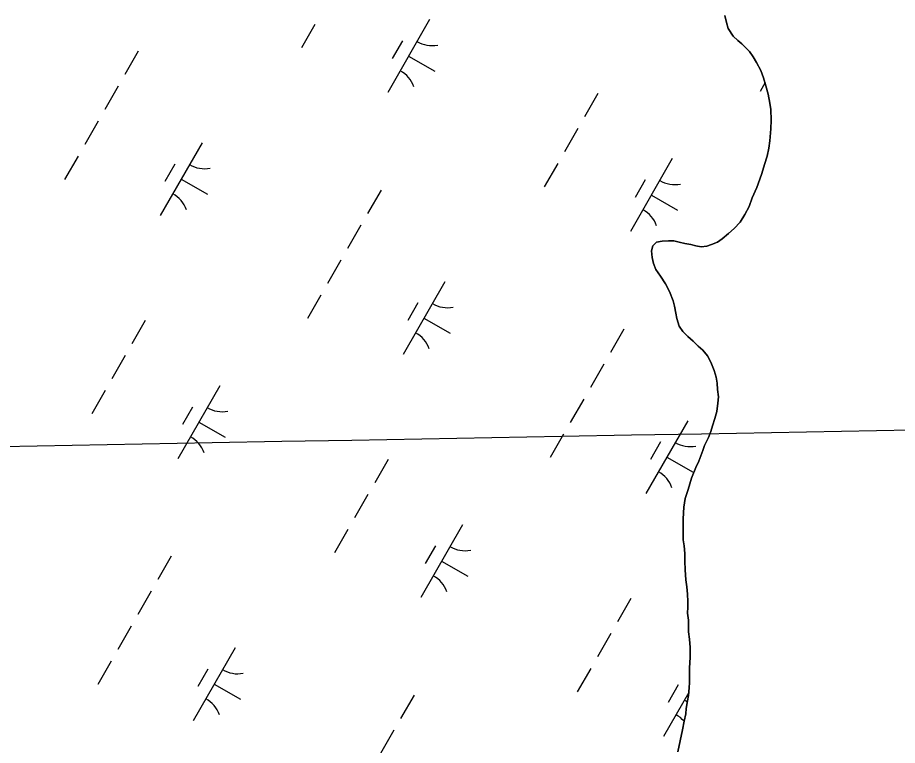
# Model space of a CAD drawing. Extents: x 3930721 to 3950824, y 220441 to 242861.
# Drawn here: x 3943842 to 3944366, y 230096 to 230529 of the extents above; entities that cross this region are included whole.
import ezdxf

# ---------------------------------------------------------------- set-up
doc = ezdxf.new("R2010")
doc.units = 0
for name, color, linetype in [('V-GRID-MAJR', 7, 'Continuous'), ('V-TOPO-SHOR', 7, 'Continuous'), ('V-WETL-SWMP', 7, 'Continuous')]:
    doc.layers.add(name, color=color, linetype=linetype)

msp = doc.modelspace()

# ---------------------------------------------------------------- linework, layer by layer
at = {"layer": 'V-GRID-MAJR'}
msp.add_spline([(3935736.57, 230127.92), (3940756.95, 230218.14), (3946078.33, 230314.51), (3946614.64, 230324.26)], degree=3, dxfattribs=at)
at = {"layer": 'V-TOPO-SHOR'}
for points in [[(3944268.55, 230403.36), (3944271.98, 230407.12), (3944274.86, 230411.68), (3944277.48, 230416.5), (3944279.29, 230421.58), (3944281.89, 230427.73), (3944283.7, 230432.81), (3944285, 230436.02), (3944286.54, 230441.36), (3944288.09, 230446.43), (3944289.11, 230451.24), (3944289.6, 230455.51), (3944290.32, 230462.7), (3944290.54, 230467.77), (3944290.21, 230474.15), (3944289.64, 230477.88), (3944288.78, 230483.19), (3944287.4, 230488.24), (3944286.02, 230493.02), (3944284.38, 230497.26), (3944281.67, 230502.03), (3944279.77, 230505.47), (3944277.61, 230508.65), (3944275.19, 230511.02), (3944273.04, 230513.13), (3944270.62, 230515.23), (3944267.93, 230517.87), (3944264.95, 230522.37), (3944263.85, 230525.82), (3944263.01, 230530.07)], [(3944234.95, 230091.96), (3944236.48, 230098.64), (3944237.75, 230105.04), (3944238.76, 230110.38), (3944239.79, 230114.65), (3944240.02, 230117.85), (3944240.77, 230122.38), (3944241.27, 230125.58), (3944241.76, 230130.12), (3944241.99, 230133.32), (3944241.95, 230137.84), (3944241.9, 230142.1), (3944242.37, 230148.23), (3944242.31, 230154.09), (3944242, 230159.15), (3944241.42, 230163.4), (3944241.39, 230166.87), (3944241.35, 230170.33), (3944240.78, 230174.58), (3944241.01, 230178.05), (3944240.97, 230181.51), (3944240.66, 230185.77), (3944240.35, 230190.29), (3944239.78, 230194.28), (3944239.45, 230200.4), (3944239.13, 230205.46), (3944239.08, 230209.99), (3944238.77, 230214.51), (3944238.2, 230218.23), (3944238.17, 230221.96), (3944238.13, 230225.42), (3944238.08, 230230.48), (3944238.31, 230234.21), (3944238.54, 230237.68), (3944239.29, 230242.74), (3944241.1, 230248.09), (3944243.16, 230254.77), (3944245.76, 230261.18), (3944247.58, 230264.93), (3944249.92, 230271.35), (3944250.95, 230274.29), (3944253.3, 230279.1), (3944254.6, 230282.58), (3944255.63, 230286.05), (3944256.92, 230290.33), (3944258.2, 230294.6), (3944258.69, 230299.4), (3944259.18, 230303.13), (3944258.6, 230307.65), (3944258.3, 230311.38), (3944257.73, 230314.83), (3944256.63, 230318.82), (3944254.71, 230323.86), (3944252.54, 230327.57), (3944249.85, 230331), (3944247.16, 230333.37), (3944244.2, 230336.27), (3944240.97, 230339.17), (3944238.01, 230342.07), (3944235.85, 230345.24), (3944234.48, 230349.75), (3944233.91, 230352.94), (3944233.07, 230357.2), (3944232.24, 230360.38), (3944230.05, 230365.95), (3944227.61, 230370.46), (3944224.63, 230374.95), (3944221.93, 230378.92), (3944220.56, 230382.64), (3944219.73, 230386.09), (3944219.42, 230390.08), (3944220.19, 230393.02), (3944222.3, 230395.17), (3944225.75, 230395.74), (3944229.48, 230396.04), (3944232.68, 230396.07), (3944235.88, 230395.31), (3944239.08, 230394.54), (3944242.82, 230393.78), (3944245.76, 230393.01), (3944248.96, 230392.51), (3944252.15, 230392.81), (3944255.07, 230393.9), (3944258.52, 230395.27), (3944261.43, 230397.16), (3944265.12, 230400.4), (3944268.55, 230403.36)]]:
    msp.add_lwpolyline(points, dxfattribs=at)
at = {"layer": 'V-WETL-SWMP'}
for p, q in [((3944263.01, 230530.07), (3944263.85, 230525.82)), ((3944019.24, 230524.78), (3944011.29, 230510.9)), ((3944087.36, 230527.6), (3944062.51, 230484.21)), ((3944263.85, 230525.82), (3944264.95, 230522.37)), ((3944264.95, 230522.37), (3944267.93, 230517.87)), ((3944071.22, 230514.94), (3944065.26, 230504.53)), ((3944267.93, 230517.87), (3944270.62, 230515.23)), ((3944270.62, 230515.23), (3944273.04, 230513.13)), ((3943914.2, 230508.88), (3943906.25, 230495)), ((3944273.04, 230513.13), (3944275.19, 230511.02)), ((3944275.19, 230511.02), (3944277.61, 230508.65)), ((3944277.61, 230508.65), (3944279.77, 230505.47)), ((3944074.94, 230505.9), (3944090.56, 230496.96)), ((3944279.77, 230505.47), (3944281.67, 230502.03)), ((3944281.67, 230502.03), (3944284.38, 230497.26)), ((3944284.38, 230497.26), (3944286.02, 230493.02)), ((3944286.02, 230493.02), (3944287.4, 230488.24)), ((3943902.27, 230488.06), (3943894.32, 230474.17)), ((3944286.85, 230490.16), (3944283.87, 230484.96)), ((3944287.4, 230488.24), (3944288.78, 230483.19)), ((3944187.44, 230483.77), (3944179.49, 230469.89)), ((3944288.78, 230483.19), (3944289.64, 230477.88)), ((3944289.64, 230477.88), (3944290.21, 230474.15)), ((3944290.21, 230474.15), (3944290.54, 230467.77)), ((3943890.34, 230467.23), (3943882.39, 230453.35)), ((3944290.54, 230467.77), (3944290.32, 230462.7)), ((3944175.51, 230462.94), (3944167.56, 230449.06)), ((3944290.32, 230462.7), (3944289.6, 230455.51)), ((3943952.17, 230454.38), (3943927.32, 230411)), ((3944289.11, 230451.24), (3944288.09, 230446.43)), ((3944289.6, 230455.51), (3944289.11, 230451.24)), ((3943878.42, 230446.41), (3943870.46, 230432.52)), ((3944288.09, 230446.43), (3944286.54, 230441.36)), ((3943936.03, 230441.73), (3943930.07, 230431.32)), ((3944163.58, 230442.12), (3944155.63, 230428.23)), ((3944231.7, 230444.93), (3944206.86, 230401.54)), ((3944286.54, 230441.36), (3944285, 230436.02)), ((3944285, 230436.02), (3944283.7, 230432.81)), ((3943939.75, 230432.69), (3943955.36, 230423.75)), ((3944215.57, 230432.28), (3944209.6, 230421.86)), ((3944283.7, 230432.81), (3944281.89, 230427.73)), ((3944058.54, 230426.22), (3944050.59, 230412.33)), ((3944281.89, 230427.73), (3944279.29, 230421.58)), ((3944219.28, 230423.24), (3944234.9, 230414.29)), ((3944279.29, 230421.58), (3944277.48, 230416.5)), ((3944277.48, 230416.5), (3944274.86, 230411.68)), ((3944274.86, 230411.68), (3944271.98, 230407.12)), ((3944046.61, 230405.39), (3944038.66, 230391.51)), ((3944271.98, 230407.12), (3944268.55, 230403.36)), ((3944265.12, 230400.4), (3944261.43, 230397.16)), ((3944268.55, 230403.36), (3944265.12, 230400.4)), ((3944222.3, 230395.17), (3944220.19, 230393.02)), ((3944225.75, 230395.74), (3944222.3, 230395.17)), ((3944229.48, 230396.04), (3944225.75, 230395.74)), ((3944232.68, 230396.07), (3944229.48, 230396.04)), ((3944235.88, 230395.31), (3944232.68, 230396.07)), ((3944239.08, 230394.54), (3944235.88, 230395.31)), ((3944242.82, 230393.78), (3944239.08, 230394.54)), ((3944245.75, 230393.01), (3944242.82, 230393.78)), ((3944255.07, 230393.9), (3944252.15, 230392.81)), ((3944258.52, 230395.27), (3944255.07, 230393.9)), ((3944261.43, 230397.16), (3944258.52, 230395.27)), ((3944220.19, 230393.02), (3944219.42, 230390.08)), ((3944219.42, 230390.08), (3944219.73, 230386.09)), ((3944248.96, 230392.51), (3944245.75, 230393.01)), ((3944252.15, 230392.81), (3944248.96, 230392.51)), ((3944034.68, 230384.57), (3944026.73, 230370.68)), ((3944219.73, 230386.09), (3944220.56, 230382.64)), ((3944220.56, 230382.64), (3944221.93, 230378.92)), ((3944221.93, 230378.92), (3944224.63, 230374.95)), ((3944224.63, 230374.95), (3944227.61, 230370.46)), ((3944096.51, 230371.72), (3944071.66, 230328.33)), ((3944227.61, 230370.46), (3944230.05, 230365.95)), ((3944022.76, 230363.74), (3944014.81, 230349.86)), ((3944230.05, 230365.95), (3944232.24, 230360.38)), ((3944080.37, 230359.07), (3944074.41, 230348.65)), ((3944232.24, 230360.38), (3944233.07, 230357.2)), ((3944233.07, 230357.2), (3944233.91, 230352.94)), ((3944233.91, 230352.94), (3944234.48, 230349.75)), ((3943918.38, 230348.67), (3943910.42, 230334.78)), ((3944084.09, 230350.02), (3944099.71, 230341.08)), ((3944234.48, 230349.75), (3944235.85, 230345.24)), ((3944202.88, 230343.55), (3944194.93, 230329.67)), ((3944235.85, 230345.24), (3944238.02, 230342.07)), ((3944238.02, 230342.07), (3944240.97, 230339.17)), ((3944240.97, 230339.17), (3944244.2, 230336.27)), ((3944244.2, 230336.27), (3944247.16, 230333.37)), ((3944247.16, 230333.37), (3944249.85, 230331)), ((3944249.85, 230331), (3944252.54, 230327.57)), ((3943906.45, 230327.84), (3943898.5, 230313.96)), ((3944252.54, 230327.57), (3944254.71, 230323.86)), ((3944190.95, 230322.73), (3944183, 230308.84)), ((3944254.71, 230323.86), (3944256.63, 230318.82)), ((3944256.63, 230318.82), (3944257.73, 230314.83)), ((3944257.73, 230314.83), (3944258.3, 230311.38)), ((3943962.64, 230309.83), (3943937.79, 230266.44)), ((3944258.3, 230311.38), (3944258.6, 230307.65)), ((3943894.52, 230307.01), (3943886.57, 230293.13)), ((3944258.6, 230307.65), (3944259.18, 230303.13)), ((3944179.03, 230301.9), (3944171.07, 230288.02)), ((3944258.69, 230299.4), (3944258.2, 230294.6)), ((3944259.18, 230303.13), (3944258.69, 230299.4)), ((3943946.51, 230297.17), (3943940.54, 230286.76)), ((3944258.2, 230294.6), (3944256.92, 230290.33)), ((3944240.85, 230289.05), (3944216, 230245.66)), ((3944256.92, 230290.33), (3944255.63, 230286.05)), ((3943950.22, 230288.13), (3943965.84, 230279.19)), ((3944255.63, 230286.05), (3944254.6, 230282.58)), ((3944167.1, 230281.07), (3944159.15, 230267.19)), ((3944253.3, 230279.1), (3944250.95, 230274.29)), ((3944254.6, 230282.58), (3944253.3, 230279.1)), ((3944224.71, 230276.4), (3944218.75, 230265.99)), ((3944250.95, 230274.29), (3944249.92, 230271.35)), ((3944249.92, 230271.35), (3944247.58, 230264.93)), ((3944062.72, 230266), (3944054.77, 230252.12)), ((3944228.43, 230267.36), (3944244.05, 230258.41)), ((3944247.58, 230264.93), (3944245.76, 230261.18)), ((3944245.76, 230261.18), (3944243.16, 230254.77)), ((3944243.16, 230254.77), (3944241.1, 230248.09)), ((3944241.1, 230248.09), (3944239.29, 230242.74)), ((3944050.79, 230245.17), (3944042.84, 230231.29)), ((3944239.29, 230242.74), (3944238.54, 230237.68)), ((3944238.54, 230237.68), (3944238.31, 230234.21)), ((3944238.31, 230234.21), (3944238.08, 230230.48)), ((3944106.99, 230227.16), (3944082.14, 230183.77)), ((3944238.08, 230230.48), (3944238.13, 230225.42)), ((3944038.86, 230224.35), (3944030.91, 230210.46)), ((3944238.13, 230225.42), (3944238.17, 230221.96)), ((3944238.17, 230221.96), (3944238.2, 230218.23)), ((3944238.2, 230218.23), (3944238.77, 230214.51)), ((3944090.85, 230214.51), (3944084.88, 230204.1)), ((3944238.77, 230214.51), (3944239.09, 230209.99)), ((3943933.82, 230208.45), (3943925.87, 230194.57)), ((3944094.56, 230205.47), (3944110.18, 230196.52)), ((3944239.09, 230209.99), (3944239.13, 230205.46)), ((3944239.13, 230205.46), (3944239.45, 230200.4)), ((3944239.45, 230200.4), (3944239.78, 230194.28)), ((3944239.78, 230194.28), (3944240.35, 230190.29)), ((3944240.35, 230190.29), (3944240.66, 230185.77)), ((3943921.89, 230187.62), (3943913.94, 230173.74)), ((3944240.66, 230185.77), (3944240.97, 230181.51)), ((3944207.06, 230183.34), (3944199.11, 230169.45)), ((3944240.97, 230181.51), (3944241.01, 230178.05)), ((3944241.01, 230178.05), (3944240.78, 230174.58)), ((3944240.78, 230174.58), (3944241.35, 230170.33)), ((3944241.35, 230170.33), (3944241.39, 230166.87)), ((3943909.97, 230166.8), (3943902.01, 230152.91)), ((3944241.39, 230166.87), (3944241.42, 230163.4)), ((3944241.42, 230163.4), (3944242, 230159.15)), ((3944195.13, 230162.51), (3944187.18, 230148.62)), ((3944242, 230159.15), (3944242.31, 230154.09)), ((3943971.79, 230153.95), (3943946.94, 230110.56)), ((3944242.31, 230154.09), (3944242.37, 230148.23)), ((3944242.37, 230148.23), (3944241.9, 230142.1)), ((3943898.04, 230145.97), (3943890.09, 230132.09)), ((3944241.9, 230142.1), (3944241.95, 230137.84)), ((3943955.65, 230141.3), (3943949.69, 230130.88)), ((3944183.2, 230141.68), (3944175.25, 230127.8)), ((3944241.95, 230137.84), (3944241.99, 230133.32)), ((3943959.37, 230132.26), (3943974.99, 230123.31)), ((3944235.19, 230131.84), (3944229.23, 230121.43)), ((3944241.99, 230133.32), (3944241.76, 230130.12)), ((3944241.45, 230127.25), (3944226.48, 230101.11)), ((3944241.76, 230130.12), (3944241.27, 230125.59)), ((3944078.16, 230125.78), (3944070.21, 230111.9)), ((3944238.9, 230122.8), (3944240.67, 230121.79)), ((3944240.77, 230122.39), (3944240.02, 230117.85)), ((3944241.27, 230125.59), (3944240.77, 230122.39)), ((3944240.02, 230117.85), (3944239.79, 230114.65)), ((3944239.79, 230114.65), (3944238.76, 230110.38)), ((3944238.76, 230110.38), (3944237.75, 230105.04)), ((3944066.23, 230104.96), (3944058.28, 230091.07)), ((3944237.75, 230105.04), (3944236.48, 230098.64)), ((3944236.48, 230098.64), (3944234.95, 230091.97))]:
    msp.add_line(p, q, dxfattribs=at)
for centre, start, end in [((3944088.87, 230529.75), 239.4279, 280.9715), ((3944061.42, 230481.82), 19.4279, 60.9715), ((3943953.68, 230456.54), 239.4279, 280.9715), ((3944233.21, 230447.09), 239.4279, 280.9715), ((3943926.22, 230408.6), 19.4279, 60.9715), ((3944205.76, 230399.15), 19.4279, 60.9715), ((3944098.02, 230373.88), 239.4279, 280.9715), ((3944070.57, 230325.94), 19.4279, 60.9715), ((3943964.15, 230311.98), 239.4279, 280.9715), ((3943936.7, 230264.05), 19.4279, 60.9715), ((3944242.36, 230291.21), 239.4279, 280.9715), ((3944214.91, 230243.27), 19.4279, 60.9715), ((3944108.49, 230229.32), 239.4279, 280.9715), ((3944081.04, 230181.38), 19.4279, 60.9715), ((3943973.3, 230156.11), 239.4279, 280.9715), ((3943945.85, 230108.17), 19.4279, 60.9715), ((3944225.38, 230098.71), 40.7484, 60.9715)]:
    msp.add_arc(centre, 17.62, start, end, dxfattribs=at)

doc.saveas('drawing.dxf')
